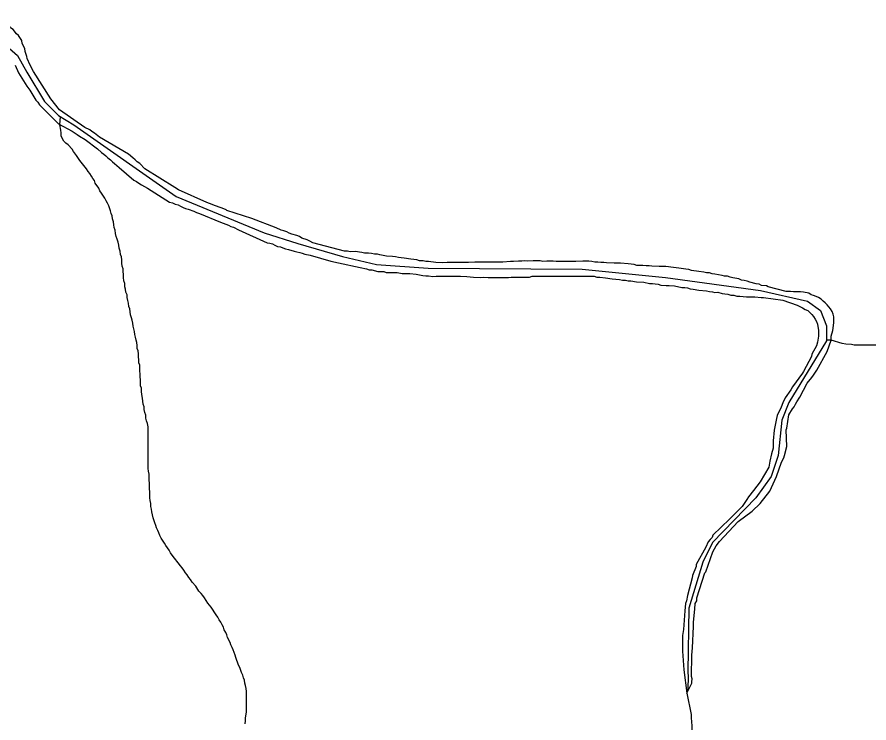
# Model space of a CAD drawing. Extents: x 652.3 to 678, y 7316.9 to 7344.9.
# Drawn here: x 657.36 to 658.975, y 7337.708 to 7339.047 of the extents above; entities that cross this region are included whole.
import ezdxf

# ---------------------------------------------------------------- set-up
doc = ezdxf.new("R2010")
doc.units = 0
doc.header["$LTSCALE"] = 0.032
for name, color, linetype, lineweight in [('2', 7, 'Continuous', 25), ('55', 7, 'Continuous', 25), ('7', 7, 'Continuous', 25)]:
    doc.layers.add(name, color=color, linetype=linetype, lineweight=lineweight)

msp = doc.modelspace()

# ---------------------------------------------------------------- linework, layer by layer
at = {"layer": '2'}
msp.add_line((657.4411, 7338.8716), (657.4243, 7338.8923), dxfattribs=at)
for points in [[(657.3798, 7338.9687), (657.379, 7338.9727), (657.3758, 7338.9822), (657.375, 7338.9878), (657.3702, 7338.9974), (657.3694, 7339.0029), (657.3631, 7339.0125), (657.3591, 7339.0157), (657.3527, 7339.0236), (657.348, 7339.0268), (657.3456, 7339.0316), (657.3408, 7339.0475)], [(657.3854, 7338.956), (657.3798, 7338.9687), (657.3798, 7338.9687)], [(657.3567, 7338.956), (657.3631, 7338.9417), (657.379, 7338.9162), (657.3846, 7338.909), (657.3957, 7338.8899), (657.3997, 7338.886), (657.4029, 7338.8812), (657.4132, 7338.8708), (657.4387, 7338.8446), (657.4387, 7338.8446), (657.4649, 7338.8311), (657.4745, 7338.8247), (657.4784, 7338.8215), (657.4896, 7338.8151), (657.5127, 7338.7976), (657.5206, 7338.7905), (657.5246, 7338.7873), (657.5286, 7338.7841), (657.5326, 7338.7801), (657.5373, 7338.7769), (657.5413, 7338.773), (657.5453, 7338.7698), (657.554, 7338.7618), (657.5819, 7338.738), (657.5867, 7338.7356), (657.5914, 7338.7324), (657.5962, 7338.7292), (657.6074, 7338.7228), (657.6495, 7338.6966), (657.6551, 7338.695), (657.6599, 7338.6926), (657.6654, 7338.691), (657.6702, 7338.6886), (657.675, 7338.6862), (657.6798, 7338.6846), (657.6845, 7338.6831), (657.6957, 7338.6791), (657.7004, 7338.6767), (657.706, 7338.6751), (657.7458, 7338.6584), (657.7561, 7338.6544), (657.7609, 7338.6528), (657.7657, 7338.6504), (657.7705, 7338.6488), (657.78, 7338.6441), (657.8341, 7338.6194), (657.8397, 7338.6186), (657.8445, 7338.617), (657.8492, 7338.6146), (657.854, 7338.6122), (657.8596, 7338.6114), (657.8644, 7338.6099), (657.8691, 7338.6075), (657.8747, 7338.6067), (657.8858, 7338.6035), (657.8906, 7338.6019)], [(657.4243, 7338.8923), (657.4243, 7338.8923), (657.3917, 7338.944), (657.3854, 7338.956)], [(658.5582, 7338.5756), (658.5526, 7338.5756), (658.5463, 7338.5764), (658.5407, 7338.5764), (658.5351, 7338.5764), (658.5303, 7338.578), (658.5184, 7338.5796), (658.5041, 7338.5804), (658.4922, 7338.5804), (658.4778, 7338.5812), (658.4723, 7338.582), (658.4667, 7338.582), (658.4611, 7338.5828), (658.4556, 7338.5828), (658.45, 7338.5836), (658.4444, 7338.5844), (658.4325, 7338.5844), (658.4197, 7338.5836), (658.407, 7338.5836), (658.3967, 7338.5836), (658.3911, 7338.5836), (658.3824, 7338.5836), (658.3768, 7338.5844), (658.3648, 7338.5844), (658.3569, 7338.5836), (658.3521, 7338.5852), (658.3386, 7338.5852), (658.3282, 7338.5844), (658.3227, 7338.5852), (658.3171, 7338.5844), (658.3107, 7338.5844), (658.3012, 7338.5836), (658.2956, 7338.5836), (658.2813, 7338.5828), (658.2686, 7338.5828), (658.2558, 7338.5828), (658.2423, 7338.5828), (658.228, 7338.5828), (658.2161, 7338.582), (658.2033, 7338.582), (658.189, 7338.582), (658.1755, 7338.582), (658.1667, 7338.5812), (658.154, 7338.582), (658.1405, 7338.5836), (658.1349, 7338.5836), (658.1301, 7338.5852), (658.123, 7338.5852), (658.1182, 7338.5868), (658.107, 7338.5884), (658.0943, 7338.59), (658.0887, 7338.5908), (658.0832, 7338.5916), (658.0776, 7338.5923), (658.072, 7338.5931), (658.0609, 7338.5939), (658.0482, 7338.5963), (658.0434, 7338.5979), (658.0378, 7338.5979), (658.0322, 7338.5987), (658.0267, 7338.5995), (658.0187, 7338.5995), (658.0139, 7338.6011), (658.0012, 7338.6027), (657.9917, 7338.6019), (657.9869, 7338.6035), (657.9813, 7338.6035), (657.9209, 7338.6194), (657.9153, 7338.6226), (657.9105, 7338.625), (657.9002, 7338.6282), (657.8954, 7338.6313), (657.8906, 7338.6329), (657.8811, 7338.6353), (657.8763, 7338.6377), (657.8715, 7338.6401), (657.8659, 7338.6417), (657.8612, 7338.6433), (657.8516, 7338.6473), (657.8055, 7338.6656), (657.7577, 7338.6807), (657.7569, 7338.6815), (657.7522, 7338.6839), (657.7474, 7338.6854), (657.7347, 7338.6902), (657.7299, 7338.6918), (657.7203, 7338.6958), (657.6662, 7338.7197), (657.6591, 7338.7244), (657.6026, 7338.7594), (657.593, 7338.7698), (657.5883, 7338.773), (657.5843, 7338.7769), (657.5795, 7338.7801), (657.5715, 7338.7873), (657.5166, 7338.8199), (657.5071, 7338.8271), (657.5023, 7338.8303), (657.4983, 7338.8334), (657.4888, 7338.8382), (657.4411, 7338.8716)], [(657.8906, 7338.6019), (657.8962, 7338.6011), (657.901, 7338.5995), (657.9057, 7338.5979), (657.9161, 7338.5955), (657.9551, 7338.5844), (657.9694, 7338.5812), (658.0108, 7338.5725), (658.0227, 7338.5701), (658.0275, 7338.5677), (658.033, 7338.5677), (658.0442, 7338.5645), (658.0498, 7338.5645), (658.0553, 7338.5645), (658.0601, 7338.5629), (658.0657, 7338.5629), (658.0752, 7338.5629), (658.0808, 7338.5629), (658.0903, 7338.5613), (658.1047, 7338.5613), (658.1166, 7338.5597), (658.1293, 7338.5573), (658.1349, 7338.5565), (658.1405, 7338.5565), (658.1484, 7338.555), (658.1548, 7338.5557), (658.1627, 7338.5557), (658.1755, 7338.5557), (658.1882, 7338.5557), (658.2009, 7338.5557), (658.2129, 7338.555), (658.2256, 7338.5542), (658.2391, 7338.5534), (658.2447, 7338.5542), (658.2534, 7338.5534), (658.2662, 7338.5534), (658.2789, 7338.5534), (658.2916, 7338.5534), (658.2972, 7338.5542), (658.306, 7338.5542), (658.3187, 7338.5542), (658.3314, 7338.5542), (658.337, 7338.5557), (658.3426, 7338.5557), (658.3481, 7338.5557), (658.3537, 7338.5557), (658.3593, 7338.5557), (658.3648, 7338.5557), (658.3704, 7338.5557), (658.376, 7338.5557), (658.3816, 7338.5557), (658.3871, 7338.5557), (658.3927, 7338.5557), (658.3983, 7338.5557), (658.4038, 7338.5557), (658.4094, 7338.5557), (658.415, 7338.5557), (658.4205, 7338.5557), (658.4261, 7338.5557), (658.4317, 7338.5557), (658.4373, 7338.5557), (658.4428, 7338.5557), (658.4484, 7338.5557), (658.454, 7338.5557), (658.4595, 7338.5542), (658.4651, 7338.5542), (658.4754, 7338.5526), (658.4882, 7338.551), (658.5025, 7338.5494), (658.5081, 7338.5486), (658.5136, 7338.5486), (658.5184, 7338.547), (658.524, 7338.547), (658.5343, 7338.5454), (658.5486, 7338.5446), (658.559, 7338.5422), (658.5646, 7338.5422), (658.5701, 7338.5414), (658.5757, 7338.5406), (658.5805, 7338.539), (658.5908, 7338.5382), (658.5964, 7338.5382), (658.6067, 7338.5374), (658.6203, 7338.5343), (658.6258, 7338.5343), (658.6314, 7338.5335), (658.6362, 7338.5319), (658.6417, 7338.5311), (658.6529, 7338.5295), (658.6672, 7338.5279), (658.6728, 7338.5271), (658.6783, 7338.5263), (658.6831, 7338.5247), (658.6887, 7338.5255), (658.6966, 7338.5231), (658.7022, 7338.5223), (658.7078, 7338.5215), (658.7134, 7338.5199), (658.7189, 7338.5199), (658.7245, 7338.5183), (658.7301, 7338.5183)], [(658.6298, 7337.7648), (658.6298, 7337.7648), (658.6394, 7337.7839), (658.6394, 7337.7863), (658.6402, 7337.7919), (658.6386, 7337.7967), (658.6394, 7337.8372), (658.6409, 7337.8508), (658.6425, 7337.8913), (658.6425, 7337.8993), (658.6449, 7337.924), (658.6457, 7337.9351), (658.6489, 7337.9399), (658.6489, 7337.9455), (658.664, 7337.9932), (658.6656, 7337.9948), (658.6791, 7338.033), (658.6855, 7338.0441), (658.6919, 7338.0529), (658.7269, 7338.0903), (658.7539, 7338.1102), (658.7691, 7338.1245), (658.7874, 7338.1484), (658.8001, 7338.1762), (658.8001, 7338.1762), (658.8096, 7338.2033), (658.8136, 7338.2112), (658.8152, 7338.216), (658.8192, 7338.2327), (658.8184, 7338.2645), (658.8192, 7338.2677), (658.8232, 7338.2932), (658.8303, 7338.3043), (658.8335, 7338.3083), (658.8359, 7338.3131), (658.8383, 7338.3178), (658.8438, 7338.3266), (658.8582, 7338.3528), (658.8669, 7338.364), (658.8701, 7338.368), (658.8765, 7338.3775), (658.8956, 7338.4133), (658.8956, 7338.4133), (658.9035, 7338.4348), (658.9035, 7338.442), (658.9067, 7338.4531), (658.9083, 7338.4674), (658.9083, 7338.4786), (658.9075, 7338.4841), (658.9051, 7338.4889), (658.9019, 7338.4937), (658.8988, 7338.4977), (658.8956, 7338.5016), (658.8924, 7338.5056), (658.8884, 7338.5088), (658.8844, 7338.512), (658.8797, 7338.5152), (658.8749, 7338.5176), (658.8701, 7338.5191), (658.8653, 7338.5207), (658.8614, 7338.5239), (658.851, 7338.5255), (658.8454, 7338.5263), (658.8319, 7338.5263), (658.8263, 7338.5271), (658.8184, 7338.5271), (658.7842, 7338.5359), (658.781, 7338.5374), (658.7714, 7338.5382), (658.7667, 7338.5406), (658.7611, 7338.5414), (658.7492, 7338.5446), (658.7444, 7338.5462), (658.7388, 7338.5478), (658.7332, 7338.5486), (658.7285, 7338.551), (658.7173, 7338.5526), (658.7118, 7338.5542), (658.707, 7338.5557), (658.7014, 7338.5557), (658.6966, 7338.5573), (658.6831, 7338.5597), (658.6776, 7338.5605), (658.6728, 7338.5621), (658.6672, 7338.5621), (658.6624, 7338.5637), (658.6529, 7338.5645), (658.6386, 7338.5669), (658.6338, 7338.5685), (658.6282, 7338.5693), (658.6147, 7338.5709), (658.6043, 7338.5725), (658.59, 7338.574), (658.5773, 7338.574), (658.5638, 7338.5748), (658.5582, 7338.5756)], [(658.7301, 7338.5183), (658.7428, 7338.5168), (658.7484, 7338.5168), (658.7587, 7338.5168), (658.7706, 7338.5152), (658.7754, 7338.5152), (658.812, 7338.5104), (658.8391, 7338.5008), (658.8494, 7338.4961), (658.8542, 7338.4929), (658.859, 7338.4905), (658.8629, 7338.4873), (658.8669, 7338.4833), (658.8701, 7338.4794), (658.8733, 7338.4746), (658.8757, 7338.4698), (658.8773, 7338.465), (658.8797, 7338.4531), (658.8797, 7338.442), (658.8773, 7338.4308), (658.8757, 7338.4237), (658.8669, 7338.4077), (658.8661, 7338.4038), (658.851, 7338.3751), (658.8494, 7338.3719), (658.8303, 7338.3457), (658.8271, 7338.3401), (658.816, 7338.325), (658.812, 7338.3154), (658.8088, 7338.3075), (658.8009, 7338.2916), (658.8001, 7338.286), (658.7953, 7338.2637), (658.7937, 7338.2438), (658.7937, 7338.2383), (658.7937, 7338.2295), (658.7905, 7338.2192), (658.7874, 7338.2048), (658.785, 7338.1937), (658.7691, 7338.1659), (658.7563, 7338.1491), (658.7468, 7338.1372), (658.7436, 7338.1324), (658.7348, 7338.1189), (658.711, 7338.095), (658.6791, 7338.0648), (658.6776, 7338.06), (658.6744, 7338.0561), (658.6704, 7338.0521), (658.6656, 7338.0417), (658.6473, 7338.0091), (658.6473, 7338.0051), (658.6409, 7337.9884), (658.6402, 7337.9836), (658.6314, 7337.9502), (658.629, 7337.9399), (658.6274, 7337.9351), (658.6258, 7337.9208), (658.6234, 7337.8858), (658.6219, 7337.8746), (658.6219, 7337.8722), (658.6219, 7337.8587), (658.6219, 7337.8444), (658.6242, 7337.8094), (658.6242, 7337.8094), (658.6298, 7337.7648), (658.6298, 7337.7648)]]:
    msp.add_lwpolyline(points, dxfattribs=at)
at = {"layer": '55'}
for p, q in [((657.4417, 7338.8431), (657.4425, 7338.8587)), ((658.9035, 7338.4348), (658.8943, 7338.4347))]:
    msp.add_line(p, q, dxfattribs=at)
msp.add_lwpolyline([(657.31, 7339.0189), (657.3612, 7338.9743), (657.379, 7338.9432), (657.4124, 7338.8875), (657.4391, 7338.8607), (657.4681, 7338.8429), (657.6618, 7338.707), (657.8288, 7338.638), (657.8924, 7338.6179), (657.977, 7338.5934), (658.0416, 7338.5778), (658.1395, 7338.5711), (658.4312, 7338.5689), (658.5893, 7338.5533), (658.7696, 7338.5288), (658.8587, 7338.5088), (658.8832, 7338.4909), (658.8943, 7338.462), (658.8943, 7338.433), (658.823, 7338.3161), (658.8097, 7338.2827), (658.803, 7338.2159), (658.7897, 7338.1758), (658.7607, 7338.1357), (658.6783, 7338.051), (658.6605, 7338.0132), (658.6338, 7337.9263), (658.6316, 7337.806), (658.6321, 7337.795), (658.6315, 7337.7745), (658.6302, 7337.7684), (658.6298, 7337.7648)], dxfattribs=at)
at = {"layer": '7'}
for points in [[(657.5039, 7338.7411), (657.5015, 7338.7459), (657.4983, 7338.7507), (657.4952, 7338.7547), (657.492, 7338.7594), (657.4792, 7338.7754), (657.4729, 7338.7849), (657.4673, 7338.7921), (657.4649, 7338.7968), (657.457, 7338.8048), (657.453, 7338.808), (657.449, 7338.812), (657.4466, 7338.8167), (657.4442, 7338.8223), (657.4442, 7338.8279), (657.4434, 7338.8326), (657.4417, 7338.8431)], [(657.6233, 7338.0831), (657.6217, 7338.0879), (657.6185, 7338.0974), (657.6169, 7338.103), (657.6161, 7338.1086), (657.6153, 7338.1141), (657.6137, 7338.1189), (657.6137, 7338.1245), (657.6129, 7338.1301), (657.6121, 7338.1356), (657.6121, 7338.1468), (657.6113, 7338.1523), (657.6113, 7338.1635), (657.6105, 7338.169), (657.6105, 7338.1802), (657.6097, 7338.1858), (657.6089, 7338.1913), (657.6089, 7338.2701), (657.6074, 7338.2765), (657.6058, 7338.2812), (657.6042, 7338.2868), (657.6042, 7338.2924), (657.6026, 7338.2971), (657.601, 7338.3027), (657.601, 7338.3083), (657.5994, 7338.3131), (657.5986, 7338.3186), (657.5978, 7338.3242), (657.597, 7338.3314), (657.5962, 7338.3369), (657.5962, 7338.3433), (657.5946, 7338.3481), (657.5946, 7338.3592), (657.5938, 7338.3648), (657.5938, 7338.3704), (657.593, 7338.3759), (657.593, 7338.3871), (657.5914, 7338.3918), (657.5914, 7338.3974), (657.5906, 7338.403), (657.5906, 7338.4085), (657.5898, 7338.4141), (657.5883, 7338.4189), (657.5883, 7338.4245), (657.5875, 7338.43), (657.5859, 7338.4348), (657.5851, 7338.4404), (657.5835, 7338.4451), (657.5827, 7338.4507), (657.5819, 7338.4563), (657.5803, 7338.4611), (657.5795, 7338.4666), (657.5787, 7338.4722), (657.5771, 7338.477), (657.5755, 7338.4825), (657.5747, 7338.4881), (657.5739, 7338.4937), (657.5723, 7338.4985), (657.5715, 7338.5048), (657.57, 7338.5096), (657.5692, 7338.5152), (657.5692, 7338.5207), (657.5668, 7338.5255), (657.566, 7338.5311), (657.5644, 7338.5359), (657.5644, 7338.5422), (657.5628, 7338.547), (657.562, 7338.5534), (657.562, 7338.5589), (657.5612, 7338.5645), (657.5612, 7338.5701), (657.5596, 7338.5748), (657.5588, 7338.5804), (657.5588, 7338.5868), (657.558, 7338.5923), (657.5564, 7338.5971), (657.5556, 7338.6035), (657.554, 7338.6091), (657.5532, 7338.6146), (657.5517, 7338.6202), (657.5501, 7338.6258), (657.5485, 7338.6313), (657.5469, 7338.6369), (657.5461, 7338.6433), (657.5445, 7338.648), (657.5437, 7338.6536), (657.5429, 7338.6592), (657.5413, 7338.6648), (657.5405, 7338.6703), (657.5389, 7338.6751), (657.5373, 7338.6799), (657.5341, 7338.6894), (657.5318, 7338.6942), (657.5294, 7338.699), (657.527, 7338.7037), (657.5206, 7338.7133), (657.5174, 7338.7181), (657.5151, 7338.7228), (657.5087, 7338.7324), (657.5071, 7338.7372), (657.5039, 7338.7411)], [(658.9918, 7338.4253), (658.9473, 7338.4253), (658.9417, 7338.426), (658.9314, 7338.4268), (658.9242, 7338.4284), (658.9035, 7338.4348)], [(657.7927, 7337.7067), (657.7935, 7337.7123), (657.7935, 7337.7179), (657.7951, 7337.729), (657.7951, 7337.768), (657.7943, 7337.7736), (657.7935, 7337.7792), (657.7919, 7337.7839), (657.7912, 7337.7895), (657.7896, 7337.7943), (657.788, 7337.799), (657.7856, 7337.8038), (657.7824, 7337.8134), (657.78, 7337.8181), (657.7752, 7337.8325), (657.7736, 7337.8372), (657.7721, 7337.842), (657.7697, 7337.8468), (657.7681, 7337.8516), (657.7657, 7337.8563), (657.7641, 7337.8611), (657.7593, 7337.8707), (657.7577, 7337.8754), (657.7561, 7337.8802), (657.753, 7337.885), (657.7514, 7337.8898), (657.749, 7337.8945), (657.7466, 7337.8993), (657.7434, 7337.9041), (657.741, 7337.9089), (657.7378, 7337.9136), (657.7283, 7337.9279), (657.7219, 7337.9359), (657.7187, 7337.9407), (657.7156, 7337.9455), (657.7124, 7337.9502), (657.7092, 7337.9542), (657.7052, 7337.9582), (657.6989, 7337.9677), (657.6925, 7337.9757), (657.6893, 7337.9805), (657.6861, 7337.9844), (657.6829, 7337.9892), (657.6798, 7337.9932), (657.6766, 7337.998), (657.6734, 7338.0027), (657.6702, 7338.0067), (657.6543, 7338.0266), (657.6511, 7338.0314), (657.6487, 7338.0362), (657.6455, 7338.0409), (657.6424, 7338.0449), (657.64, 7338.0497), (657.6336, 7338.0592), (657.6312, 7338.064), (657.6288, 7338.0688), (657.6272, 7338.0736), (657.6249, 7338.0783), (657.6233, 7338.0831)], [(658.6298, 7337.7648), (658.6381, 7337.7247), (658.6384, 7337.7183)], [(658.6384, 7337.7183), (658.6394, 7337.7028), (658.6394, 7337.6972), (658.6402, 7337.6916), (658.6409, 7337.6861), (658.6425, 7337.6805)]]:
    msp.add_lwpolyline(points, dxfattribs=at)

doc.saveas('drawing.dxf')
